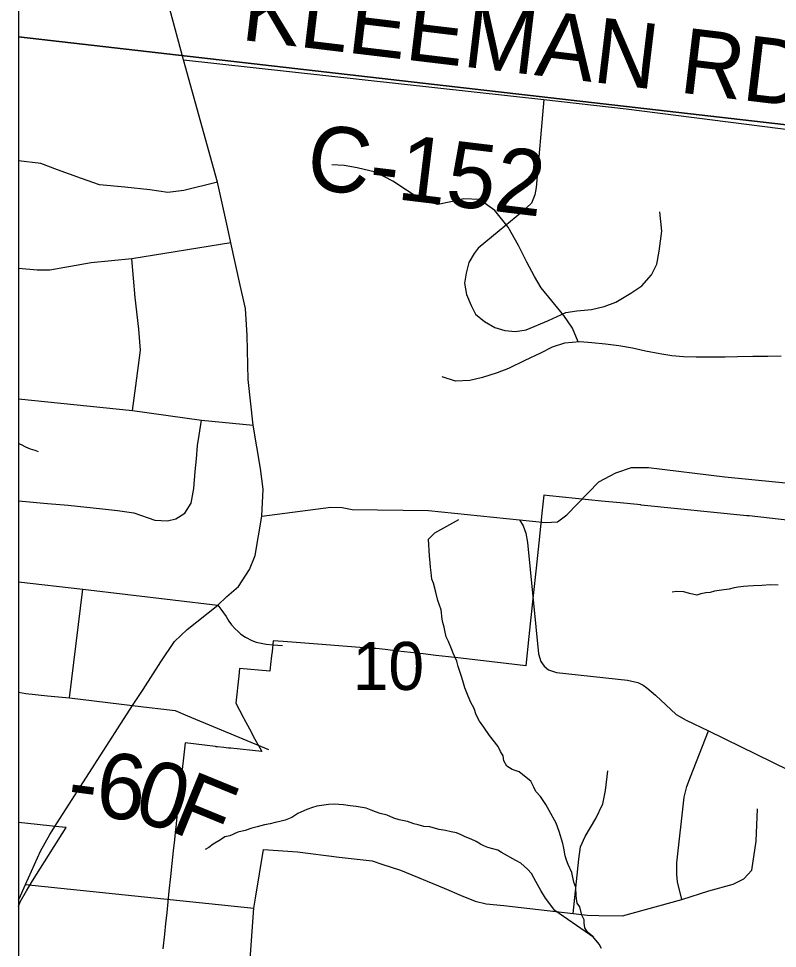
# Model space of a CAD drawing. Extents: x -8.2 to 38.5, y -0.1 to 21.9.
# Drawn here: x 2.163 to 2.824, y 18.678 to 19.487 of the extents above; entities that cross this region are included whole.
import ezdxf

# ---------------------------------------------------------------- set-up
doc = ezdxf.new("R2010")
doc.units = 0
for name, color, linetype in [('Default', 7, 'Continuous'), ('GM_X_Airport_Location_Class_2', 7, 'Continuous'), ('GM_X_County_Road', 7, 'Continuous'), ('GM_X_County_Road_Text', 7, 'Continuous'), ('GM_X_Minor_Lake', 7, 'Continuous'), ('GM_X_Minor_River', 7, 'Continuous'), ('GM_X_Section', 7, 'Continuous'), ('GM_X_Township_Text', 7, 'Continuous')]:
    doc.layers.add(name, color=color, linetype=linetype)

msp = doc.modelspace()

# ---------------------------------------------------------------- linework, layer by layer
at = {"layer": 'Default'}
for points in [[(3.74862, 17.38985), (3.81842, 18.05156), (3.84352, 18.28947), (3.84494, 18.30297), (3.84719, 18.32786), (3.88536, 18.75168), (3.92891, 19.23533), (3.94356, 19.39793), (3.99614, 19.98173), (4.03018, 20.35971), (4.0404, 20.46486), (4.04668, 20.55326), (4.06654, 20.76352), (4.06663, 20.76446), (2.16338, 20.76446), (2.16338, 15.43171)], [(2.83497, 19.05032), (2.79953, 19.05424), (2.79739, 19.05445), (2.70534, 19.06367), (2.70532, 19.06376), (2.68718, 19.06559), (2.67091, 19.0672), (2.6596, 19.06833), (2.64829, 19.06945), (2.63698, 19.07058), (2.62568, 19.0717), (2.62067, 19.07219), (2.61932, 19.05923), (2.61637, 19.0307), (2.6141, 19.00885), (2.6115, 18.98502), (2.60772, 18.94923), (2.60496, 18.92383), (2.54859, 18.93029), (2.5376, 18.93155), (2.52661, 18.93281), (2.51562, 18.93407), (2.50464, 18.93533), (2.49365, 18.93659), (2.48266, 18.93785), (2.47728, 18.93846), (2.47456, 18.93877), (2.47165, 18.93897), (2.46062, 18.93982), (2.44959, 18.94068), (2.43856, 18.94152), (2.42762, 18.94234), (2.41629, 18.94321), (2.40495, 18.94408), (2.39362, 18.94495), (2.38512, 18.9456), (2.38409, 18.93619), (2.38369, 18.93242), (2.38287, 18.92489), (2.38225, 18.91924), (2.35583, 18.92147), (2.35512, 18.91492), (2.35254, 18.89122), (2.35879, 18.87899), (2.35939, 18.87782), (2.36449, 18.86893), (2.36918, 18.85983), (2.37342, 18.85225), (2.37516, 18.84913), (2.34828, 18.85194), (2.34608, 18.85217), (2.34195, 18.8526), (2.33671, 18.85314), (2.33553, 18.85329), (2.33473, 18.85339), (2.3083, 18.85671), (2.30744, 18.84898), (2.30515, 18.82813), (2.30453, 18.82252), (2.30159, 18.79581), (2.30019, 18.7831), (2.30003, 18.78161), (2.29904, 18.7722), (2.29804, 18.76279), (2.29687, 18.75166), (2.29568, 18.74036), (2.29434, 18.7277), (2.29334, 18.71829), (2.29235, 18.70887), (2.29135, 18.69945), (2.29036, 18.69004), (2.28903, 18.67745)]]:
    msp.add_lwpolyline(points, dxfattribs=at)
for points in [[(2.16338, 20.48187), (2.16338, 19.47123), (2.94081, 19.38227), (3.04131, 20.39747)], [(2.16338, 19.47123), (2.16338, 18.47186), (2.83734, 18.40237), (2.94081, 19.38227)], [(2.16338, 18.78739), (2.16338, 18.71432), (2.16489, 18.7182), (2.17031, 18.7279), (2.17557, 18.73662), (2.20478, 18.78292), (2.19856, 18.78359)]]:
    msp.add_lwpolyline(points, close=True, dxfattribs=at)
at = {"layer": 'GM_X_Airport_Location_Class_2'}
for p, q in [((2.20776, 18.89577), (2.21924, 18.99037)), ((2.16935, 18.73334), (2.36833, 18.71285))]:
    msp.add_line(p, q, dxfattribs=at)
for points in [[(2.62082, 19.41662), (2.61408, 19.34017), (2.61279, 19.33374), (2.60989, 19.32666), (2.60153, 19.31862), (2.58191, 19.30254), (2.56358, 19.28742), (2.56004, 19.28259), (2.55553, 19.27488), (2.55296, 19.26555), (2.55168, 19.25686), (2.55328, 19.24689), (2.55746, 19.23756), (2.56132, 19.22984), (2.56904, 19.22341), (2.57805, 19.21826), (2.58674, 19.21569), (2.59606, 19.21473), (2.60539, 19.21633), (2.62469, 19.22438), (2.63981, 19.23145), (2.64946, 19.23274), (2.66232, 19.23403), (2.67326, 19.2366), (2.68355, 19.24046), (2.69642, 19.24818), (2.70607, 19.25461), (2.71443, 19.26426), (2.71926, 19.27327), (2.72119, 19.28485), (2.72344, 19.30222), (2.72183, 19.31894)], [(2.33671, 19.34485), (2.30721, 19.3375), (2.2933, 19.33571), (2.2776, 19.33799), (2.2559, 19.34057), (2.23391, 19.34256), (2.2182, 19.34799), (2.19735, 19.35542), (2.18279, 19.36113), (2.16338, 19.36348)], [(2.34814, 19.29202), (2.26189, 19.27802), (2.22648, 19.27459), (2.1905, 19.26831), (2.17965, 19.26831), (2.16338, 19.2697)], [(2.26261, 19.146), (2.2656, 19.1675), (2.2696, 19.19863), (2.26817, 19.21691), (2.26503, 19.24432), (2.26189, 19.27802)], [(2.16338, 19.06746), (2.16653, 19.06713), (2.1885, 19.06507), (2.20661, 19.06353), (2.23653, 19.06045), (2.24951, 19.05891), (2.26364, 19.05685), (2.28214, 19.05069), (2.29293, 19.04992), (2.30038, 19.05172), (2.30808, 19.0566), (2.31374, 19.06534), (2.31605, 19.07818), (2.31708, 19.09283), (2.31836, 19.10387), (2.31913, 19.11543), (2.32067, 19.12468), (2.32273, 19.13753)], [(2.59965, 19.05086), (2.62209, 19.0486), (2.63274, 19.04912), (2.6407, 19.05509), (2.66855, 19.08383), (2.68355, 19.09182), (2.69711, 19.0964), (2.71187, 19.0964), (2.77842, 19.08832), (2.95204, 19.07106)], [(2.16338, 18.99679), (2.21924, 18.99037), (2.33699, 18.97667)], [(2.33699, 18.97667), (2.33949, 18.97312), (2.34186, 18.96997), (2.3441, 18.96655), (2.34659, 18.96273), (2.34883, 18.95931), (2.35185, 18.95603), (2.35449, 18.95353), (2.35698, 18.95129), (2.36093, 18.94866), (2.36645, 18.94577), (2.37027, 18.94432), (2.37474, 18.9434), (2.37908, 18.94274), (2.385, 18.94208), (2.39328, 18.94156)], [(2.16338, 18.9009), (2.1696, 18.89965), (2.18866, 18.89751), (2.20776, 18.89577), (2.26243, 18.88923)], [(2.26243, 18.88923), (2.27713, 18.88755), (2.28715, 18.88626), (2.29974, 18.88472), (2.31053, 18.88036), (2.38092, 18.85081)], [(2.74098, 18.72043), (2.73726, 18.73559), (2.73649, 18.74201), (2.73649, 18.75216), (2.74291, 18.80932), (2.74535, 18.81857), (2.74843, 18.82718), (2.76404, 18.86726)], [(2.64625, 18.7082), (2.65119, 18.7555), (2.65273, 18.76629), (2.65685, 18.77528), (2.66609, 18.79095), (2.672, 18.80354), (2.67457, 18.8151), (2.67637, 18.83232)], [(2.54884, 18.72387), (2.56104, 18.71882), (2.5705, 18.71644), (2.58604, 18.71513), (2.64625, 18.7082), (2.65879, 18.70676), (2.66864, 18.70627), (2.68921, 18.70617), (2.74098, 18.72043), (2.76449, 18.72775), (2.78556, 18.73366), (2.7948, 18.73828), (2.80174, 18.74573), (2.8056, 18.77117), (2.80688, 18.79917)], [(2.37655, 18.76398), (2.4061, 18.76192), (2.44258, 18.7573), (2.47111, 18.75396), (2.47981, 18.75121), (2.49606, 18.74572), (2.53382, 18.73009), (2.54884, 18.72387)]]:
    msp.add_lwpolyline(points, dxfattribs=at)
at = {"layer": 'GM_X_Minor_River'}
for points in [[(2.65062, 19.20573), (2.64562, 19.21781), (2.63828, 19.22864), (2.62757, 19.24145), (2.61834, 19.25271), (2.61251, 19.26273), (2.60596, 19.27506), (2.59872, 19.28969), (2.5896, 19.3055), (2.57818, 19.32023), (2.56473, 19.32969), (2.55106, 19.3304), (2.54113, 19.32798), (2.52852, 19.32525), (2.51455, 19.32901), (2.50108, 19.33771), (2.48911, 19.3456), (2.47411, 19.35358), (2.45824, 19.35739), (2.44688, 19.35918), (2.43626, 19.35983)], [(2.82742, 19.19322), (2.81564, 19.19313), (2.80272, 19.19306), (2.78941, 19.19263), (2.77877, 19.19251), (2.76584, 19.19244), (2.7533, 19.19237), (2.74229, 19.19264), (2.73205, 19.19365), (2.72184, 19.19542), (2.70935, 19.19762), (2.69801, 19.20018), (2.68591, 19.20238), (2.67454, 19.2038), (2.66241, 19.20486), (2.65217, 19.20587), (2.63884, 19.20467), (2.62812, 19.20113), (2.61773, 19.19606), (2.60428, 19.18954), (2.59005, 19.18266), (2.58007, 19.17873), (2.56744, 19.17485), (2.55635, 19.17208), (2.5438, 19.17163), (2.53211, 19.17533)], [(2.16338, 19.11725), (2.16551, 19.11632), (2.16926, 19.11431), (2.1734, 19.11268), (2.17755, 19.11142), (2.18056, 19.11019)], [(2.60937, 18.82327), (2.60527, 18.82643), (2.59932, 18.83155), (2.59329, 18.83362), (2.58843, 18.83642), (2.58589, 18.84106), (2.58524, 18.84526), (2.58307, 18.84914), (2.5809, 18.85338), (2.57355, 18.86311), (2.56843, 18.87049), (2.56477, 18.87554), (2.56187, 18.88095), (2.56012, 18.88671), (2.55686, 18.89252), (2.55364, 18.90022), (2.55186, 18.90446), (2.55083, 18.90868), (2.54944, 18.91367), (2.54628, 18.92328), (2.54488, 18.92789), (2.54165, 18.93483), (2.54023, 18.93868), (2.53774, 18.94484), (2.53557, 18.94909), (2.53457, 18.95445), (2.5339, 18.95751), (2.53286, 18.96135), (2.53218, 18.96442), (2.53126, 18.97244), (2.52843, 18.98051), (2.52673, 18.9878), (2.52467, 18.99585), (2.52324, 18.99932), (2.52263, 19.00505), (2.52199, 19.00963), (2.52172, 19.01345), (2.52112, 19.01956), (2.52088, 19.02452), (2.52062, 19.02909), (2.52037, 19.03405), (2.52585, 19.03961), (2.5467, 19.05121)], [(2.82465, 18.99393), (2.81781, 18.99412), (2.81057, 18.99356), (2.80334, 18.99339), (2.79839, 18.99314), (2.79458, 18.99287), (2.79, 18.99224), (2.78656, 18.99157), (2.78197, 18.99056), (2.77739, 18.98992), (2.76937, 18.98862), (2.76554, 18.98759), (2.76173, 18.98732), (2.75752, 18.98629), (2.75407, 18.98525), (2.74764, 18.98657), (2.74274, 18.98823), (2.73628, 18.98841), (2.73246, 18.98775)], [(2.67083, 18.6776), (2.66904, 18.68146), (2.66351, 18.68809), (2.65868, 18.69203), (2.65649, 18.69552), (2.65584, 18.69973), (2.65592, 18.70277), (2.65375, 18.70664), (2.65204, 18.71392), (2.64984, 18.71703), (2.64919, 18.72086), (2.64889, 18.72391), (2.6487, 18.73077), (2.64692, 18.73539), (2.64524, 18.74382), (2.64201, 18.75076), (2.64059, 18.75461), (2.63918, 18.75846), (2.63821, 18.76496), (2.63718, 18.76918), (2.63404, 18.77955), (2.63158, 18.78685), (2.62541, 18.79769), (2.62251, 18.8031), (2.61776, 18.81008), (2.61369, 18.81439), (2.61189, 18.81825), (2.60937, 18.82327)], [(2.66429, 18.68715), (2.63028, 18.71073), (2.62734, 18.71462), (2.62514, 18.71772), (2.62221, 18.72161), (2.6182, 18.7282), (2.61385, 18.73594), (2.60985, 18.7429), (2.60654, 18.7468), (2.60059, 18.75192), (2.59647, 18.75432), (2.58373, 18.76115), (2.58074, 18.76314), (2.57206, 18.76567), (2.56905, 18.76689), (2.56567, 18.76851), (2.56194, 18.7709), (2.55743, 18.77293), (2.55216, 18.77498), (2.54878, 18.7766), (2.54464, 18.77824), (2.5401, 18.77913), (2.53519, 18.7804), (2.52952, 18.78133), (2.5265, 18.78217), (2.52159, 18.78345), (2.51628, 18.78398), (2.51137, 18.78526), (2.50759, 18.78613), (2.50194, 18.78819), (2.49475, 18.78954), (2.49023, 18.79119), (2.48421, 18.79364), (2.47818, 18.79533), (2.47403, 18.79659), (2.47027, 18.79822), (2.46613, 18.79986), (2.45742, 18.80124), (2.45211, 18.80177), (2.44643, 18.80269), (2.43808, 18.80331), (2.43313, 18.80306), (2.42931, 18.80241), (2.4232, 18.80144), (2.41937, 18.8004), (2.41438, 18.79864), (2.40667, 18.79505), (2.40126, 18.79177), (2.39549, 18.78926), (2.38975, 18.7879), (2.38669, 18.78723), (2.38248, 18.7862), (2.37751, 18.7852), (2.371, 18.78348), (2.36641, 18.78246), (2.36064, 18.78034), (2.35414, 18.779), (2.34721, 18.77576), (2.343, 18.77474), (2.33913, 18.77218), (2.33295, 18.76855), (2.32906, 18.76561), (2.32597, 18.76379)]]:
    msp.add_lwpolyline(points, dxfattribs=at)
at = {"layer": 'GM_X_Section'}
msp.add_lwpolyline([(8.96338, 15.31357), (8.96338, 20.76446), (2.16338, 20.76446), (2.16338, 13.96446)], dxfattribs=at)
at = {"layer": 'GM_X_Township_Text'}
msp.add_line((2.3697, 18.72137), (2.37655, 18.76398), dxfattribs=at)
for points in [[(2.19705, 18.78711), (2.26243, 18.88923), (2.27199, 18.90322), (2.28715, 18.92737), (2.29922, 18.94484), (2.31027, 18.95538), (2.33699, 18.97667), (2.3447, 18.98415), (2.35497, 18.99288), (2.36448, 19.00753), (2.36949, 19.01986), (2.37527, 19.0539), (2.37642, 19.07766), (2.37411, 19.09565), (2.36769, 19.13316), (2.36327, 19.17293), (2.36242, 19.2112), (2.36099, 19.2349), (2.35641, 19.25518), (2.34814, 19.29202), (2.34528, 19.30573), (2.33671, 19.34485), (2.30687, 19.45137), (2.28112, 19.54738)], [(2.30687, 19.45137), (2.62082, 19.41662), (2.69256, 19.40868), (2.95885, 19.37465), (2.95982, 19.37454)], [(2.16338, 19.15612), (2.26261, 19.146), (2.32273, 19.13753), (2.36769, 19.13316)], [(2.37527, 19.0539), (2.43529, 19.06173), (2.44515, 19.06148), (2.45383, 19.05975), (2.52027, 19.05907), (2.59965, 19.05086), (2.60288, 19.04564), (2.60512, 19.03916), (2.60662, 19.0312), (2.61615, 18.93433), (2.61815, 18.92762), (2.62114, 18.92333), (2.62472, 18.9202), (2.63186, 18.91791), (2.69364, 18.91125), (2.70251, 18.90913), (2.70727, 18.90701), (2.71035, 18.9047), (2.71805, 18.89834), (2.73603, 18.88152), (2.74477, 18.8765), (2.76404, 18.86726), (2.8749, 18.813)], [(2.16338, 18.72001), (2.16376, 18.72095), (2.16935, 18.73334), (2.18252, 18.76254), (2.19052, 18.7769), (2.19705, 18.78711)], [(2.34012, 18.47842), (2.34964, 18.57713), (2.35009, 18.58182), (2.36495, 18.66835), (2.36833, 18.71285), (2.3697, 18.72137)]]:
    msp.add_lwpolyline(points, dxfattribs=at)

# ---------------------------------------------------------------- texts
at = {"layer": 'GM_X_County_Road'}
for s, rotation, p in [('6', 354.30877, (2.2292, 18.79256)), ('0', 344.16683, (2.26142, 18.78958)), ('F', 337.78081, (2.29351, 18.78058)), ('-', 352.3952, (2.20402, 18.79588))]:
    msp.add_text(s, height=0.05682, rotation=rotation, dxfattribs=at).set_placement(p)
at = {"layer": 'GM_X_County_Road_Text'}
msp.add_text('10', height=0.041856, rotation=0.00001, dxfattribs=at).set_placement((2.45422, 18.90272))
at = {"layer": 'GM_X_Minor_Lake'}
for s, rotation, p in [('KLEEMAN RD', 353.14857, (2.35615, 19.46881)), ('C-152', 353.08006, (2.41233, 19.33966))]:
    msp.add_text(s, height=0.056818, rotation=rotation, dxfattribs=at).set_placement(p)

doc.saveas('drawing.dxf')
